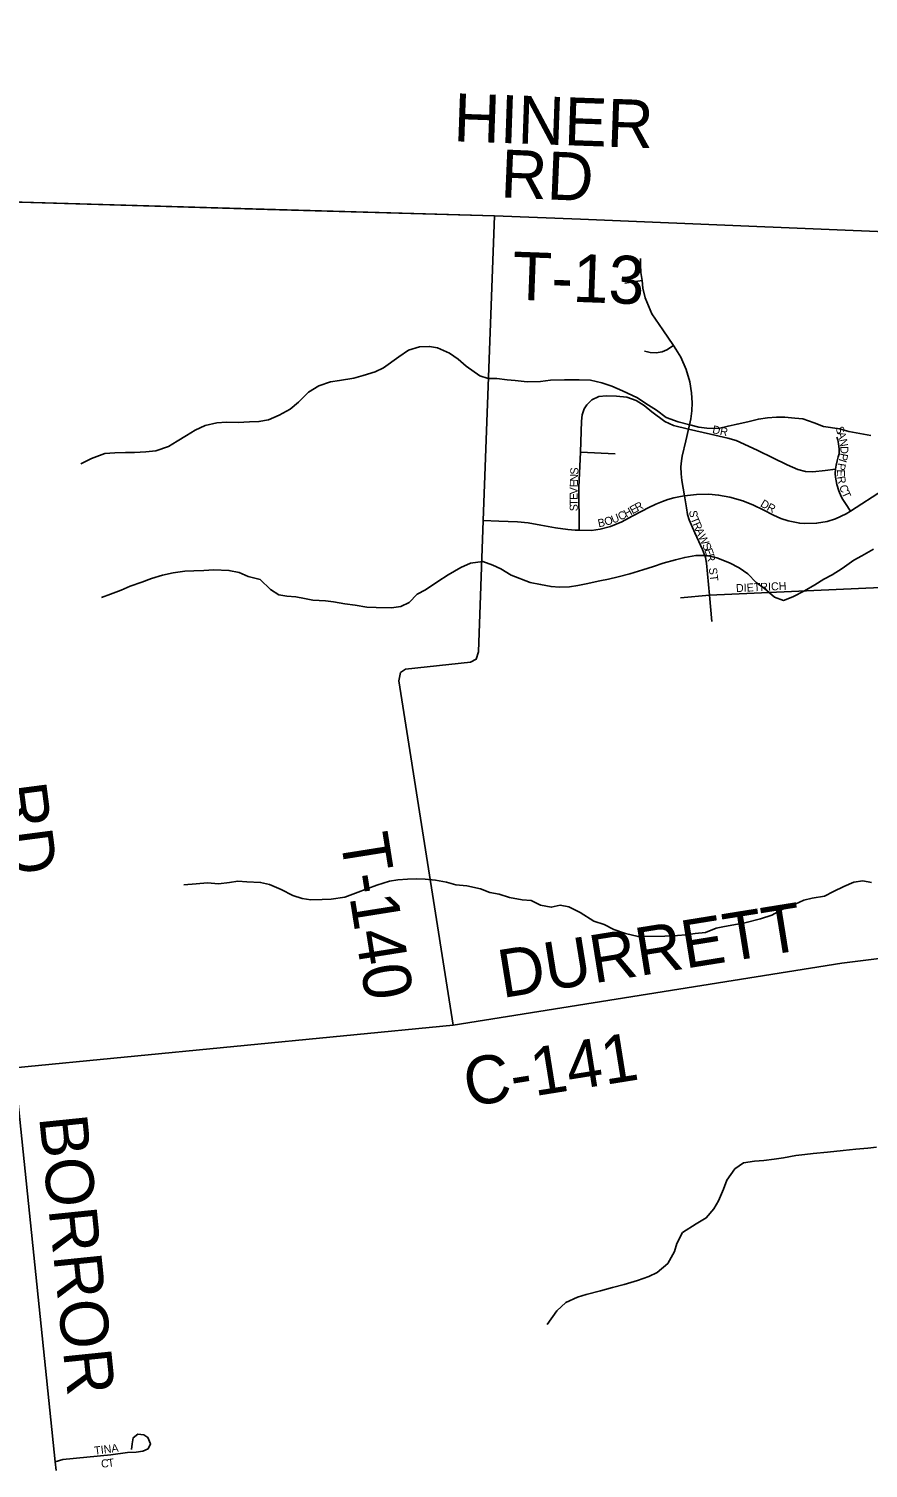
# Model space of a CAD drawing. Extents: x 1643459 to 2064572, y 425441 to 780708.
# Drawn here: x 1811802 to 1817049, y 650201 to 659196 of the extents above; entities that cross this region are included whole.
import ezdxf

# ---------------------------------------------------------------- set-up
doc = ezdxf.new("R2010")
doc.units = 0
for name, color, linetype in [('GM_X_City_Street', 7, 'Continuous'), ('GM_X_County', 7, 'Continuous'), ('GM_X_Interstate_Route', 7, 'Continuous'), ('GM_X_Major_River', 7, 'Continuous'), ('GM_X_Major_River_Text', 7, 'Continuous'), ('GM_X_Minor_Lake', 7, 'Continuous'), ('GM_X_Section_Text', 7, 'Continuous'), ('GM_X_Township', 7, 'Continuous'), ('GM_X_US_Route', 7, 'Continuous')]:
    doc.layers.add(name, color=color, linetype=linetype)

msp = doc.modelspace()

# ---------------------------------------------------------------- linework, layer by layer
at = {"layer": 'GM_X_City_Street'}
msp.add_lwpolyline([(1789407.9, 659196.2), (1792928.4, 659076.5), (1794212.8, 659038.9), (1799408.6, 658763.8), (1799575.2, 658756.3), (1802917.8, 658549.1), (1807035.6, 658278.4), (1811038.6, 658132.7), (1814712.5, 658027.1), (1815250.5, 658006.1), (1815550.6, 657994.5), (1819565.2, 657826.5), (1820365.2, 657774.4), (1824148.6, 657505.3)], dxfattribs=at)
at = {"layer": 'GM_X_County'}
for points in [[(1816071, 655492.7), (1816056.7, 655656.5), (1816038.8, 655856.9), (1816031.5, 655893), (1816014.1, 655941.5), (1815965.7, 656046.8), (1815929.6, 656127.5), (1815919.6, 656161.3), (1815912.4, 656202), (1815900, 656278.5), (1815884.8, 656372.4), (1815879.3, 656415.5), (1815878.5, 656458.8), (1815881.6, 656496.8), (1815886.4, 656525.3), (1815908.7, 656621.6), (1815925.7, 656694.7), (1815939.4, 656757.7), (1815946.1, 656808.7), (1815948.3, 656858.8), (1815945.4, 656920.3), (1815934.2, 656990.5), (1815912, 657066.5), (1815877.2, 657144.4), (1815847.3, 657194.2), (1815832.3, 657216.1), (1815764.4, 657315), (1815696.4, 657413.9), (1815654.6, 657515.4), (1815641.1, 657576), (1815635.9, 657623.5), (1815628, 657673.4), (1815625.2, 657723.8), (1815626.7, 657760.5)], [(1815528.7, 657606), (1815635.9, 657623.5)], [(1815832.3, 657216.1), (1815791.3, 657188.9), (1815761, 657176.4), (1815724.3, 657170.7), (1815686.3, 657174.3), (1815668.8, 657178.3), (1815651.3, 657182.3)], [(1815243, 656062.8), (1815241.1, 656330.9), (1815249.7, 656549.6), (1815257.5, 656744.8), (1815260.8, 656782.8), (1815273.9, 656820.8), (1815290.3, 656846.6), (1815322.2, 656876.6), (1815365.5, 656897.4), (1815413.9, 656903.4), (1815475.2, 656900.9), (1815541.3, 656893.1), (1815598.7, 656872.5), (1815648.3, 656841.1), (1815697.2, 656802.4), (1815776.8, 656742.5), (1815832, 656717.6), (1815925.7, 656694.7), (1816063.1, 656662.7), (1816170.6, 656637.6), (1816223.3, 656622.3), (1816274, 656601.2), (1816359.9, 656559.9), (1816452.4, 656515.5), (1816543.2, 656471.8), (1816609.4, 656442.3), (1816657, 656430.6), (1816703.9, 656427.3), (1816780.4, 656435.6), (1816844.7, 656444.7)], [(1816938.5, 656181.3), (1816906.7, 656230.2), (1816890.3, 656255.3), (1816879.2, 656274.2), (1816864.6, 656309.3), (1816852.6, 656349.1), (1816844.1, 656394.3), (1816841.8, 656418.1), (1816844.7, 656444.7), (1816848.4, 656468.5), (1816854.7, 656496.5), (1816861.8, 656520.4), (1816867.2, 656539.6), (1816868.1, 656553.8), (1816867.8, 656571.1), (1816864.3, 656602.3), (1816858.4, 656627.9), (1816853.2, 656644.1)], [(1815249.7, 656549.6), (1815467.6, 656540.9)], [(1814641.4, 656124.1), (1814739.3, 656120.2), (1814856.7, 656115.4), (1814922.9, 656108.6), (1815002, 656095.1), (1815095.4, 656078.5), (1815171.4, 656066.2), (1815218.1, 656063), (1815243, 656062.8), (1815319.7, 656060.6), (1815373.6, 656069.1), (1815439, 656086.6), (1815509.5, 656115.4), (1815574.2, 656149.7), (1815638.7, 656184.6), (1815673.5, 656203.4), (1815721.2, 656226.1), (1815763.8, 656243.1), (1815796.4, 656254.1), (1815833.9, 656264.7), (1815876.7, 656274.3), (1815900, 656278.5), (1815975.4, 656286.8), (1816053.1, 656287.4), (1816113.6, 656282.3), (1816184, 656270), (1816266.3, 656246.5), (1816331.8, 656220.2), (1816392.9, 656189.7), (1816457, 656156.7), (1816501.9, 656136.4), (1816549, 656120.8), (1816621.6, 656106.7), (1816648.2, 656104.4), (1816726.6, 656106.1), (1816793.1, 656117.8), (1816844.2, 656133.7), (1816910.7, 656164.4), (1816938.5, 656181.3), (1817144.4, 656315.3)], [(1815876.5, 655640.7), (1816056.7, 655656.5), (1817500.1, 655721.2), (1818259.3, 655763.9), (1818569.6, 655791.1), (1819010, 655835.7), (1819178.4, 655850.4)], [(1811968, 650240.6), (1812014.7, 650254.5), (1812314.9, 650284.3), (1812420.3, 650298.4), (1812472.9, 650301.9), (1812515.1, 650307.2), (1812548.4, 650322.9), (1812562.5, 650352.8), (1812546.7, 650393.2), (1812522.1, 650409), (1812483.5, 650414.3), (1812455.4, 650391.4), (1812448.4, 650352.8), (1812444.9, 650317.7)]]:
    msp.add_lwpolyline(points, dxfattribs=at)
at = {"layer": 'GM_X_Interstate_Route'}
msp.add_lwpolyline([(1824148.6, 657505.3), (1820365.2, 657774.4), (1819565.2, 657826.5), (1815550.6, 657994.5), (1815250.5, 658006.1), (1814712.5, 658027.1), (1811038.6, 658132.7), (1807035.6, 658278.4), (1802917.8, 658549.1), (1799575.2, 658756.3), (1799408.6, 658763.8), (1794212.8, 659038.9), (1792928.4, 659076.5), (1789407.9, 659196.2)], dxfattribs=at)
at = {"layer": 'GM_X_Major_River_Text'}
for points in [[(1813295.4, 658067.8), (1811038.5, 658132.7)], [(1815550.6, 657994.6), (1815250.5, 658006.1), (1814712.5, 658027.1), (1813295.4, 658067.8)], [(1814454.3, 652968.9), (1814115.4, 655120.5), (1814126, 655172.5), (1814156.3, 655194.1), (1814562.8, 655238.9), (1814599.1, 655256.5), (1814613.6, 655302.4), (1814641.4, 656124.1), (1814712.5, 658027.1)]]:
    msp.add_lwpolyline(points, dxfattribs=at)
at = {"layer": 'GM_X_Minor_Lake'}
for points in [[(1814454.3, 652968.9), (1816883.7, 653356.8), (1818523, 653561), (1820197.8, 653774.6)], [(1811973.7, 650186.8), (1811968, 650240.6), (1811713.2, 652701.9), (1814454.3, 652968.9)]]:
    msp.add_lwpolyline(points, dxfattribs=at)
at = {"layer": 'GM_X_US_Route'}
for points in [[(1817065, 656653.7), (1816928.9, 656680.4), (1816868.8, 656695.9), (1816768.7, 656711), (1816710.5, 656734.5), (1816640.4, 656757.9), (1816590.3, 656763.4), (1816528.3, 656768.9), (1816476.4, 656768.4), (1816420.4, 656765.8), (1816362.6, 656757.3), (1816296.7, 656740.6), (1816228.9, 656725.9), (1816173.1, 656713.3), (1816113.3, 656698.7), (1816041.3, 656700), (1815991.3, 656707.6), (1815933.2, 656721.1), (1815861, 656740.4), (1815786.8, 656767.8), (1815726.5, 656813.4), (1815658.1, 656854.8), (1815607.8, 656890.4), (1815513.5, 656933.7), (1815447.3, 656963.1), (1815383.1, 656984.6), (1815313, 656999.9), (1815243, 657003.3), (1815151.1, 657002.4), (1815063.2, 656999.5), (1815001.3, 656992.9), (1814917.4, 656990.2), (1814843.4, 656997.5), (1814793.3, 657003), (1814727.3, 657010.4), (1814673.4, 657009.9), (1814621.2, 657027.4), (1814536.7, 657088.8), (1814486.4, 657132.4), (1814432, 657170), (1814357.8, 657201.4), (1814307.7, 657210.9), (1814243.8, 657208.3), (1814176.1, 657187.6), (1814114.5, 657146.9), (1814019.2, 657077.8), (1813967.4, 657053.3), (1813891.7, 657030.5), (1813833.9, 657011.9), (1813744.1, 656999), (1813688.2, 656990.4), (1813614.5, 656965.7), (1813550.9, 656925), (1813487.5, 656862.2), (1813435.9, 656819.6), (1813366.3, 656780.8), (1813300.6, 656752.1), (1813240.8, 656741.5), (1813182.8, 656739), (1813110.9, 656736.3), (1813038.9, 656737.6), (1812977, 656733), (1812905.2, 656716.3), (1812841.5, 656687.6), (1812787.9, 656655), (1812730.2, 656618.3), (1812674.6, 656585.7), (1812596.9, 656558.9), (1812535, 656552.3), (1812463.1, 656547.6), (1812407.1, 656549.1), (1812341.1, 656546.4), (1812277.2, 656541.8), (1812193.6, 656510.9), (1812127.9, 656478.2)], [(1817081.5, 655943.9), (1817010, 655903.1), (1816958.3, 655874.6), (1816886.8, 655823.7), (1816823.2, 655783), (1816771.5, 655756.5), (1816715.8, 655721.8), (1816650.2, 655683.1), (1816578.6, 655646.3), (1816518.9, 655623.7), (1816462.7, 655645.2), (1816400.2, 655698.8), (1816347.9, 655736.4), (1816297.5, 655790), (1816243.2, 655827.6), (1816182.9, 655859.1), (1816102.7, 655890.5), (1816040.6, 655903.9), (1815972.6, 655905.3), (1815902.8, 655892.6), (1815845, 655878), (1815767.2, 655857.2), (1815707.4, 655836.6), (1815639.7, 655815.9), (1815560, 655791), (1815486.2, 655772.3), (1815426.3, 655757.7), (1815372.5, 655747.1), (1815286.7, 655728.3), (1815234.8, 655717.8), (1815183, 655709.2), (1815119, 655706.6), (1815067, 655710.1), (1815000.9, 655723.5), (1814936.9, 655735), (1814816.5, 655781.9), (1814752.2, 655821.4), (1814702, 655845), (1814639.9, 655866.5), (1814564, 655857.7), (1814502.3, 655829.1), (1814422.8, 655784.2), (1814359.2, 655741.5), (1814281.7, 655690.6), (1814230, 655662), (1814180.5, 655611.4), (1814128.8, 655586.9), (1814068.9, 655578.3), (1813972.9, 655579.4), (1813915, 655582.8), (1813842.9, 655594.2), (1813778.8, 655603.6), (1813706.8, 655614.9), (1813656.8, 655620.5), (1813576.8, 655625.7), (1813526.7, 655635.3), (1813470.7, 655646.8), (1813414.7, 655650.3)], [(1813414.7, 655650.3), (1813364.6, 655659.8), (1813312.4, 655691.4), (1813247.8, 655754.9), (1813173.7, 655774.3), (1813117.5, 655797.8), (1813053.4, 655811.3), (1812959.4, 655814.4), (1812895.5, 655811.8), (1812833.6, 655809.2), (1812777.6, 655806.6), (1812703.8, 655795.9), (1812638, 655781.2), (1812570.2, 655760.5), (1812508.4, 655737.9), (1812436.7, 655713.1), (1812379, 655688.5), (1812313.3, 655663.8), (1812257.5, 655643.2)], [(1817068.7, 653860.3), (1817014.6, 653871.8), (1816958.7, 653863.3), (1816897, 653836.6), (1816831.4, 653803.9), (1816775.7, 653775.3), (1816697.8, 653762.5), (1816646, 653750), (1816592.3, 653725.4), (1816510.6, 653692.6), (1816447, 653657.9), (1816375.2, 653633.1), (1816277.5, 653610.1), (1816151.8, 653586.9), (1816097.9, 653576.3), (1816032.2, 653549.7), (1815968.3, 653543), (1815908.5, 653534.4), (1815856.5, 653529.9), (1815778.6, 653525.2), (1815610.8, 653523.6), (1815532.6, 653542.9), (1815458.4, 653568.2), (1815398.2, 653597.8), (1815334.1, 653619.2), (1815249.6, 653674.5), (1815177.3, 653709.9), (1815123.3, 653719.4), (1815067.4, 653706.9), (1815001.3, 653720.3), (1814943.1, 653747.8), (1814887.1, 653753.3), (1814807.1, 653766.6), (1814742.9, 653788), (1814684.8, 653799.5), (1814626.7, 653821), (1814540.5, 653840.2), (1814470.5, 653845.6), (1814412.4, 653863.1), (1814344.3, 653876.4), (1814280.3, 653881.9), (1814228.4, 653883.4), (1814170.4, 653882.8), (1814108.5, 653878.2), (1814056.6, 653869.7), (1813976.9, 653844.9), (1813921.1, 653824.3), (1813845.4, 653793.5)], [(1813845.4, 653793.5), (1813777.7, 653768.8), (1813691.9, 653757.9), (1813635.9, 653755.4), (1813566, 653752.7), (1813512, 653760.2), (1813451.8, 653779.7), (1813379.5, 653817.1), (1813307.3, 653848.5), (1813251.2, 653862), (1813165.2, 653865.2), (1813109.2, 653868.7), (1813057.3, 653860.2), (1812987.4, 653853.5), (1812919.4, 653858.9), (1812847.6, 653852.2), (1812771.6, 653847.4)], [(1815043.4, 651098), (1815102.6, 651184.8), (1815160.1, 651235.5), (1815231.7, 651270.2), (1815285.5, 651286.8), (1815375.3, 651309.7), (1815451, 651330.5), (1815522.8, 651349.2), (1815606.5, 651374.1), (1815678.3, 651398.8), (1815730, 651423.4), (1815797.4, 651480.2), (1815838.7, 651554.7), (1815852.2, 651605), (1815887.6, 651673.5), (1815973, 651728.4), (1816036.6, 651765.2), (1816084.1, 651821.7), (1816113.6, 651872.2), (1816144.9, 651944.6), (1816164.4, 652001), (1816215.7, 652071.6), (1816269.3, 652110.2), (1816339.2, 652118.9), (1816397.1, 652123.5), (1816461, 652132.1), (1816518.9, 652140.7), (1816596.7, 652155.5), (1816652.6, 652162), (1816704.5, 652168.5), (1816794.4, 652175.4), (1816892.2, 652186.3), (1816972.1, 652195.1), (1817046, 652201.9), (1817099.9, 652206.4)]]:
    msp.add_lwpolyline(points, dxfattribs=at)

# ---------------------------------------------------------------- texts
at = {"layer": 'GM_X_Major_River'}
for s, rotation, p in [('HINER', 357.97897, (1814454.2, 658493.6)), ('RD', 357.53138, (1814747.1, 658143)), ('T-13', 357.8796, (1814820.4, 657504.4)), ('RD', 277.43101, (1811610.9, 654467.1)), ('T-140', 279.04516, (1813747.3, 654145.6))]:
    msp.add_text(s, height=300, rotation=rotation, dxfattribs=at).set_placement(p)
at = {"layer": 'GM_X_Section_Text'}
for s, rotation, p in [('DURRETT', 9.14351, (1814761.9, 653138.5)), ('C-141', 9.10029, (1814546.3, 652458.8)), ('BORROR', 275.86027, (1811866.5, 652395.9))]:
    msp.add_text(s, height=300, rotation=rotation, dxfattribs=at).set_placement(p)
at = {"layer": 'GM_X_Township'}
for s, rotation, p in [('DR', 348.1183, (1816071.8, 656669.9)), ('S', 286.62858, (1816844.4, 656703.4)), ('A', 286.63984, (1816854.5, 656669.6)), ('N', 280.64115, (1816866.7, 656628.8)), ('D', 270.87435, (1816874.6, 656587.8)), ('I', 252.73982, (1816868.9, 656513.4)), ('P', 258.58827, (1816875.6, 656546.6)), ('N', 87.90154, (1815234.6, 656365.4)), ('S', 87.89608, (1815236.2, 656409.4)), ('E', 267.86962, (1816854.4, 656443.5)), ('R', 280.74435, (1816854, 656396.1)), ('P', 260.8589, (1816860.7, 656484.9)), ('V', 89.67209, (1815233.3, 656286.6)), ('E', 88.33298, (1815233.6, 656330.3)), ('C', 288.91098, (1816867, 656337)), ('T', 294.07496, (1816881.7, 656294.9)), ('S', 89.97267, (1815233.3, 656181.1)), ('E', 89.98213, (1815233.3, 656251.5)), ('T', 89.97066, (1815233.3, 656216.3)), ('E', 28.81017, (1815575.8, 656161.5)), ('R', 28.34681, (1815606.5, 656178.4)), ('D', 329.12996, (1816370.5, 656215)), ('R', 332.93481, (1816411.3, 656190.7)), ('B', 11.34327, (1815364.1, 656080.8)), ('O', 16.95314, (1815408.1, 656089.9)), ('U', 21.12985, (1815453.9, 656104)), ('C', 26.26844, (1815499.5, 656121.8)), ('H', 28.52024, (1815536.9, 656140.3)), ('S', 276.46088, (1815929.8, 656184)), ('T', 291.8901, (1815937.3, 656134.8)), ('R', 292.72639, (1815950.8, 656101.4)), ('A', 294.54584, (1815966.7, 656063.3)), ('W', 295.24322, (1815985.3, 656022.7)), ('S', 293.93753, (1816009.6, 655971.2)), ('E', 290.37059, (1816023.5, 655939.8)), ('R', 284.68424, (1816035.4, 655908)), ('ST', 277.12166, (1816052.8, 655825.9)), ('DIETRICH', 2.64115, (1816223.5, 655675.7)), ('TINA', 6.9138, (1812214.4, 650285.6)), ('C', 4.03543, (1812255.9, 650204.3)), ('T', 7.92514, (1812299, 650207.4))]:
    msp.add_text(s, height=50, rotation=rotation, dxfattribs=at).set_placement(p)

doc.saveas('drawing.dxf')
